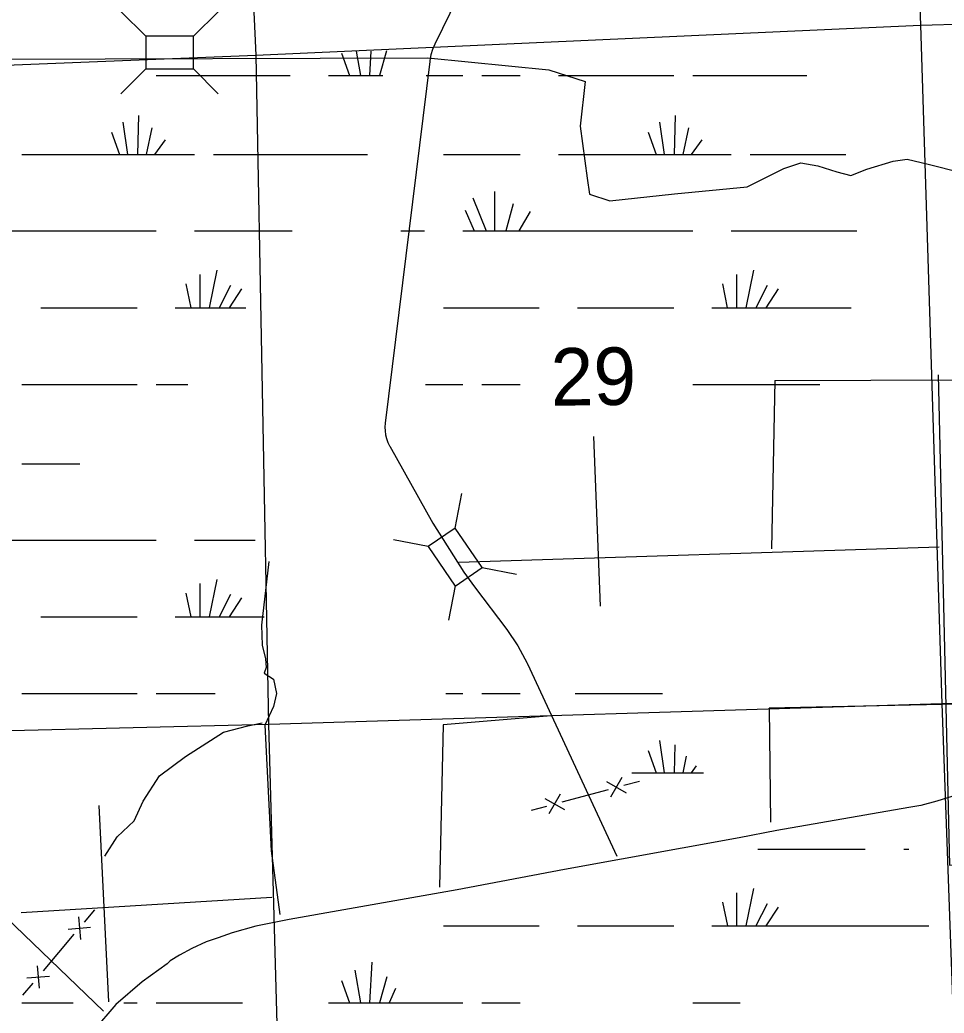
# Model space of a CAD drawing. Extents: x 2480962 to 2688785, y 277103 to 599240.
# Drawn here: x 2583671 to 2590907, y 532634 to 540409 of the extents above; entities that cross this region are included whole.
import ezdxf

# ---------------------------------------------------------------- set-up
doc = ezdxf.new("R2010")
doc.units = 0
for name, color, linetype in [('Local Roads Improved', 7, 'Continuous'), ('Section Lines', 7, 'Continuous'), ('Section Numbers', 7, 'Continuous'), ('Swamps', 7, 'Continuous'), ('Uninventoried Roads and Features', 7, 'Continuous')]:
    doc.layers.add(name, color=color, linetype=linetype)

msp = doc.modelspace()

# ---------------------------------------------------------------- linework, layer by layer
at = {"layer": 'Local Roads Improved'}
msp.add_lwpolyline([(2591126.293, 534378.572), (2590850.117, 534293.937), (2590725.393, 534260.529), (2590629.622, 534242.711), (2589598.416, 534064.533), (2589302.195, 534006.625), (2587934.677, 533759.403), (2587095.013, 533599.042), (2586206.349, 533443.136), (2585778.722, 533367.411), (2585518.136, 533313.957), (2585333.277, 533262.731), (2585224.142, 533222.641), (2585130.599, 533191.46), (2585017.01, 533140.234), (2584921.24, 533086.78), (2584847.741, 533044.463), (2584823.242, 533019.963), (2584627.246, 532879.648), (2584422.341, 532701.47), (2584246.39, 532498.792)], dxfattribs=at)
at = {"layer": 'Section Lines'}
for p, q in [((2590550.6, 545592.735), (2590722.429, 540367.883)), ((2585521.267, 540132.047), (2585274.176, 545490.352)), ((2590722.429, 540367.883), (2595992.413, 540520.393)), ((2585517.202, 540131.863), (2590722.429, 540367.883)), ((2590722.429, 540367.883), (2590889.136, 535054.669)), ((2580137.809, 539916.272), (2585517.202, 540131.863)), ((2585621.138, 534894.25), (2585521.267, 540132.047)), ((2596180.842, 535227.487), (2590889.135, 535054.66)), ((2590889.135, 535054.669), (2585621.138, 534894.25)), ((2590889.135, 535054.66), (2591081.271, 529756.917)), ((2585621.138, 534894.25), (2580224.98, 534762.609)), ((2585770.198, 529554.036), (2585621.138, 534894.25))]:
    msp.add_line(p, q, dxfattribs=at)
at = {"layer": 'Swamps'}
for points in [[(2586188.612, 540148.937), (2586251.614, 539974.501)], [(2586303.612, 540163.814), (2586336.864, 539974.502)], [(2586418.612, 540163.815), (2586407.364, 539974.503)], [(2586541.112, 540167.504), (2586485.364, 539974.504)], [(2584737.364, 539974.542), (2585787.614, 539974.494)], [(2586088.364, 539974.498), (2586251.614, 539974.501)], [(2586251.614, 539974.501), (2586336.864, 539974.502)], [(2586336.864, 539974.502), (2586407.364, 539974.503)], [(2586407.364, 539974.503), (2586485.364, 539974.504)], [(2586485.364, 539974.504), (2586511.364, 539974.504)], [(2586852.864, 539974.509), (2587138.614, 539974.514)], [(2587287.115, 539974.516), (2587587.615, 539974.52)], [(2587888.365, 539974.524), (2588790.115, 539974.476)], [(2588938.615, 539974.478), (2589833.115, 539974.491)], [(2584600.118, 539659.041), (2584592.621, 539354.729)], [(2588801.368, 539659.039), (2588793.872, 539354.728)], [(2584477.618, 539607.101), (2584514.621, 539354.728)], [(2584703.869, 539562.543), (2584659.371, 539354.73)], [(2588678.869, 539607.1), (2588715.872, 539354.727)], [(2588905.37, 539562.541), (2588860.622, 539354.729)], [(2584388.369, 539529.163), (2584451.621, 539354.727)], [(2588589.87, 539529.161), (2588652.872, 539354.726)], [(2584807.87, 539469.731), (2584726.121, 539354.731)], [(2589009.121, 539469.731), (2588927.622, 539354.73)], [(2583686.871, 539354.716), (2584451.621, 539354.727)], [(2584451.621, 539354.727), (2584514.621, 539354.728)], [(2584514.621, 539354.728), (2584592.621, 539354.729)], [(2584592.621, 539354.729), (2584659.371, 539354.73)], [(2584659.371, 539354.73), (2584726.121, 539354.731)], [(2584726.121, 539354.731), (2585037.871, 539354.735)], [(2585186.371, 539354.737), (2586392.622, 539354.693)], [(2586986.372, 539354.702), (2587587.622, 539354.71)], [(2587888.372, 539354.715), (2588652.872, 539354.726)], [(2588652.872, 539354.726), (2588715.872, 539354.727)], [(2588715.872, 539354.727), (2588793.872, 539354.728)], [(2588793.872, 539354.728), (2588860.622, 539354.729)], [(2588860.622, 539354.729), (2588927.622, 539354.73)], [(2588927.622, 539354.73), (2589239.372, 539354.672)], [(2589387.622, 539354.674), (2590137.372, 539354.685)], [(2587216.626, 539016.956), (2587320.379, 538757.146)], [(2587387.375, 539065.209), (2587387.379, 538757.147)], [(2587532.126, 538968.711), (2587476.379, 538757.148)], [(2587157.127, 538920.456), (2587227.629, 538757.145)], [(2587665.627, 538909.338), (2587576.629, 538757.15)], [(2583375.128, 538757.151), (2584737.378, 538757.171)], [(2585037.878, 538757.176), (2585802.628, 538757.187)], [(2586652.379, 538757.199), (2586837.879, 538757.139)], [(2587138.629, 538757.143), (2587227.629, 538757.145)], [(2587227.629, 538757.145), (2587320.379, 538757.146)], [(2587320.379, 538757.146), (2587387.379, 538757.147)], [(2587387.379, 538757.147), (2587476.379, 538757.148)], [(2587476.379, 538757.148), (2587576.629, 538757.15)], [(2587576.629, 538757.15), (2588938.629, 538757.17)], [(2589239.379, 538757.174), (2590222.879, 538757.188)], [(2585078.882, 538415.739), (2585078.885, 538155.928)], [(2585212.382, 538449.116), (2585152.885, 538155.93)], [(2589280.133, 538415.739), (2589280.136, 538155.927)], [(2589413.632, 538449.116), (2589354.386, 538155.928)], [(2584971.133, 538341.488), (2585008.135, 538155.927)], [(2585320.133, 538330.368), (2585230.885, 538155.931)], [(2589172.384, 538341.488), (2589209.636, 538155.926)], [(2589521.384, 538330.368), (2589432.386, 538155.929)], [(2585405.384, 538304.37), (2585308.885, 538155.932)], [(2589606.634, 538304.369), (2589510.136, 538155.93)], [(2583835.385, 538155.91), (2584588.885, 538155.921)], [(2584885.885, 538155.926), (2585008.135, 538155.927)], [(2585008.135, 538155.927), (2585078.885, 538155.928)], [(2585078.885, 538155.928), (2585152.885, 538155.93)], [(2585152.885, 538155.93), (2585230.885, 538155.931)], [(2585230.885, 538155.931), (2585308.885, 538155.932)], [(2585308.885, 538155.932), (2585438.885, 538155.934)], [(2586986.386, 538155.893), (2587736.136, 538155.904)], [(2588036.886, 538155.909), (2588790.136, 538155.92)], [(2589087.136, 538155.924), (2589209.636, 538155.926)], [(2589209.636, 538155.926), (2589280.136, 538155.927)], [(2589280.136, 538155.927), (2589354.386, 538155.928)], [(2589354.386, 538155.928), (2589432.386, 538155.929)], [(2589432.386, 538155.929), (2589510.136, 538155.93)], [(2589510.136, 538155.93), (2590178.386, 538155.94)], [(2583686.892, 537554.66), (2584588.892, 537554.674)], [(2584737.392, 537554.676), (2584985.892, 537554.679)], [(2586845.392, 537554.644), (2587138.642, 537554.648)], [(2587287.143, 537554.65), (2587587.643, 537554.654)], [(2588938.643, 537554.674), (2589933.393, 537554.689)], [(2583686.9, 536934.85), (2584139.9, 536934.856)], [(2583375.157, 536337.347), (2584737.407, 536337.367)], [(2585037.907, 536337.31), (2585512.907, 536337.317)], [(2585078.661, 535995.874), (2585078.664, 535736.063)], [(2585212.41, 536029.313), (2585152.914, 535736.064)], [(2584971.161, 535921.685), (2585008.164, 535736.062)], [(2585319.912, 535910.503), (2585230.914, 535736.065)], [(2585405.412, 535884.567), (2585308.914, 535736.066)], [(2583835.414, 535736.106), (2584588.914, 535736.117)], [(2584885.664, 535736.06), (2585008.164, 535736.062)], [(2585008.164, 535736.062), (2585078.664, 535736.063)], [(2585078.664, 535736.063), (2585152.914, 535736.064)], [(2585152.914, 535736.064), (2585230.914, 535736.065)], [(2585230.914, 535736.065), (2585308.914, 535736.066)], [(2585308.914, 535736.066), (2585583.414, 535736.07)], [(2583686.921, 535134.856), (2584588.921, 535134.87)], [(2584737.421, 535134.872), (2585201.171, 535134.817)], [(2587004.921, 535134.843), (2587138.671, 535134.845)], [(2587287.171, 535134.847), (2587587.671, 535134.852)], [(2588018.17, 535134.858), (2588701.17, 535134.868)], [(2588678.925, 534767.431), (2588715.928, 534515.058)], [(2588589.676, 534689.493), (2588652.928, 534515.057)], [(2588797.675, 534733.996), (2588793.928, 534515.059)], [(2588886.676, 534644.935), (2588860.678, 534515.06)], [(2588462.41, 534515.054), (2588652.928, 534515.057)], [(2588652.928, 534515.057), (2588715.928, 534515.058)], [(2588715.928, 534515.058), (2588793.928, 534515.059)], [(2588793.928, 534515.059), (2588860.678, 534515.06)], [(2588860.678, 534515.06), (2588927.428, 534515.061)], [(2588964.677, 534570.686), (2588927.428, 534515.061)], [(2588927.428, 534515.061), (2589023.928, 534515.062)], [(2589447.184, 533917.509), (2590289.684, 533917.521)], [(2590590.184, 533917.526), (2590630.934, 533917.526)], [(2589280.188, 533576.07), (2589280.191, 533316.259)], [(2589413.688, 533609.447), (2589354.191, 533316.26)], [(2589172.439, 533501.818), (2589209.691, 533316.258)], [(2589521.439, 533490.699), (2589432.191, 533316.261)], [(2589606.69, 533464.7), (2589510.191, 533316.262)], [(2586986.442, 533316.225), (2587736.192, 533316.236)], [(2588036.691, 533316.24), (2588790.191, 533316.252)], [(2589087.191, 533316.256), (2589209.691, 533316.258)], [(2589209.691, 533316.258), (2589280.191, 533316.259)], [(2589280.191, 533316.259), (2589354.191, 533316.26)], [(2589354.191, 533316.26), (2589432.191, 533316.261)], [(2589432.191, 533316.261), (2589510.191, 533316.262)], [(2589510.191, 533316.262), (2590786.941, 533316.218)], [(2586425.945, 533034.218), (2586407.449, 532715.031)], [(2586292.446, 532971.091), (2586336.949, 532715.03)], [(2586188.447, 532889.465), (2586251.449, 532715.028)], [(2586544.696, 532919.157), (2586485.449, 532715.032)], [(2586611.447, 532826.346), (2586563.199, 532715.033)], [(2583686.949, 532714.991), (2584087.699, 532714.996)], [(2584484.949, 532715.002), (2584588.949, 532715.004)], [(2584737.199, 532715.006), (2585412.699, 532715.016)], [(2586088.199, 532715.026), (2586251.449, 532715.028)], [(2586251.449, 532715.028), (2586336.949, 532715.03)], [(2586336.949, 532715.03), (2586407.449, 532715.031)], [(2586407.449, 532715.031), (2586485.449, 532715.032)], [(2586485.449, 532715.032), (2586563.199, 532715.033)], [(2586563.199, 532715.033), (2587138.699, 532714.979)], [(2587286.949, 532714.982), (2587587.698, 532714.986)], [(2588938.698, 532715.006), (2589309.698, 532715.012)]]:
    msp.add_lwpolyline(points, dxfattribs=at)
at = {"layer": 'Uninventoried Roads and Features'}
for p, q in [((2587386.326, 541183.144), (2586919.861, 540219.747)), ((2584655.776, 540280.119), (2584461.351, 540474.54)), ((2585030.776, 540280.123), (2585225.197, 540474.547)), ((2585030.776, 540280.123), (2584655.776, 540280.119)), ((2584655.776, 540280.119), (2584655.778, 540024.119)), ((2585030.778, 540024.123), (2585030.776, 540280.123)), ((2580290.849, 540089.744), (2586865.379, 540112.142)), ((2586879.706, 540083.535), (2586531.325, 537251.874)), ((2584655.778, 540024.119), (2584461.357, 539829.694)), ((2584655.778, 540024.119), (2585030.778, 540024.123)), ((2585029.436, 540025.465), (2585223.861, 539831.043)), ((2589580.69, 537586.196), (2589555.537, 536269.071)), ((2589580.69, 537586.196), (2596103.673, 537606.231)), ((2586566.419, 537073.172), (2586904.652, 536468.849)), ((2588162.459, 537148.485), (2588214.692, 535819.506)), ((2587078.69, 536431.051), (2587130.135, 536701.151)), ((2587078.69, 536431.051), (2586866.998, 536287.097)), ((2587289.56, 536120.955), (2587078.69, 536431.051)), ((2586866.998, 536287.097), (2586596.897, 536338.542)), ((2586866.998, 536287.097), (2587077.868, 535977.001)), ((2587107.829, 536164.518), (2590867.982, 536283.672)), ((2587077.868, 535977.001), (2587289.56, 536120.955)), ((2587289.56, 536120.955), (2587559.661, 536069.51)), ((2587078.223, 535978.865), (2587026.778, 535708.765)), ((2587230.821, 535970.149), (2587482.852, 535637.357)), ((2587644.577, 535368.809), (2588345.794, 533863.428)), ((2588263.154, 534445.989), (2588416.487, 534358.015)), ((2588383.808, 534478.668), (2588295.833, 534325.336)), ((2588400.147, 534418.342), (2588520.8, 534451.021)), ((2587917.534, 534287.626), (2588279.494, 534385.663)), ((2587780.542, 534315.273), (2587933.874, 534227.299)), ((2587901.195, 534347.952), (2587813.221, 534194.62)), ((2584367.889, 532723.632), (2584291.523, 534260.586)), ((2587676.228, 534222.268), (2587796.881, 534254.947)), ((2583436.163, 533505.107), (2584326.917, 532648.684)), ((2585644.298, 533538.607), (2583680.795, 533419.329)), ((2584177.248, 533346.887), (2584257.856, 533442.425)), ((2584129.479, 533387.191), (2584144.409, 533211.046)), ((2584048.871, 533291.653), (2584225.017, 533306.583)), ((2583854.817, 532964.737), (2584096.64, 533251.349)), ((2583807.048, 533005.041), (2583821.977, 532828.895)), ((2583726.44, 532909.503), (2583902.585, 532924.433)), ((2583693.601, 532773.661), (2583774.209, 532869.199))]:
    msp.add_line(p, q, dxfattribs=at)
for points in [[(2586919.861, 540219.747), (2586902.22, 540177.857), (2586889.057, 540134.352), (2586880.511, 540089.71), (2586879.706, 540083.535)], [(2586865.379, 540112.142), (2587812.101, 540017.391), (2588095.662, 539926.942), (2588057.573, 539576.709), (2588111.44, 539168.602), (2588129.782, 539043.514), (2588289.084, 538990.942), (2588794.743, 539048.105), (2589364.121, 539100.841), (2589651.82, 539245.998), (2589783.821, 539289.366), (2589919.281, 539267.172), (2590066.932, 539218.211), (2590177.433, 539191.621), (2590301.592, 539240.612), (2590508.332, 539302.954), (2590617.843, 539318.814), (2590782.654, 539277.943), (2591040.536, 539213.97)], [(2590859.706, 537629.036), (2590949.306, 533791.238), (2592697.337, 533809.376), (2595637.924, 533692.831)], [(2586531.325, 537251.874), (2586529.18, 537221.31), (2586530.242, 537190.69), (2586534.498, 537160.349), (2586541.903, 537130.618), (2586552.376, 537101.825), (2586565.8, 537074.283), (2586566.419, 537073.172)], [(2586904.652, 536468.849), (2587146.068, 536086.009), (2587230.821, 535970.149)], [(2585619.506, 536169.316), (2585561.764, 535670.016), (2585567.34, 535513.767), (2585592.939, 535408.139), (2585598.369, 535340.689), (2585584.037, 535294.051), (2585656.408, 535249.269), (2585680.261, 535135.882), (2585655.629, 535034.97), (2585587.716, 534888.729), (2585637.666, 533905.256), (2585707.182, 533404.821)], [(2587482.852, 535637.357), (2587569.772, 535509.158), (2587642.816, 535372.575), (2587644.577, 535368.809)], [(2592613.521, 535087.487), (2589538.396, 535021.616), (2589547.692, 534128.005)], [(2584335.53, 533861.92), (2584432.208, 534014.568), (2584566.17, 534139.057), (2584635.83, 534293.057), (2584764.181, 534492.715), (2584966.922, 534643.774), (2585265.145, 534833.558), (2585454.86, 534882.022), (2585567.998, 534907.611)], [(2587829.891, 534961.854), (2586985.255, 534891.638), (2586957.139, 533618.851)]]:
    msp.add_lwpolyline(points, dxfattribs=at)

# ---------------------------------------------------------------- texts
at = {"layer": 'Section Numbers'}
msp.add_text('29', height=450, rotation=0.8220111, dxfattribs=at).set_placement((2587829.456, 537387.502))

doc.saveas('drawing.dxf')
